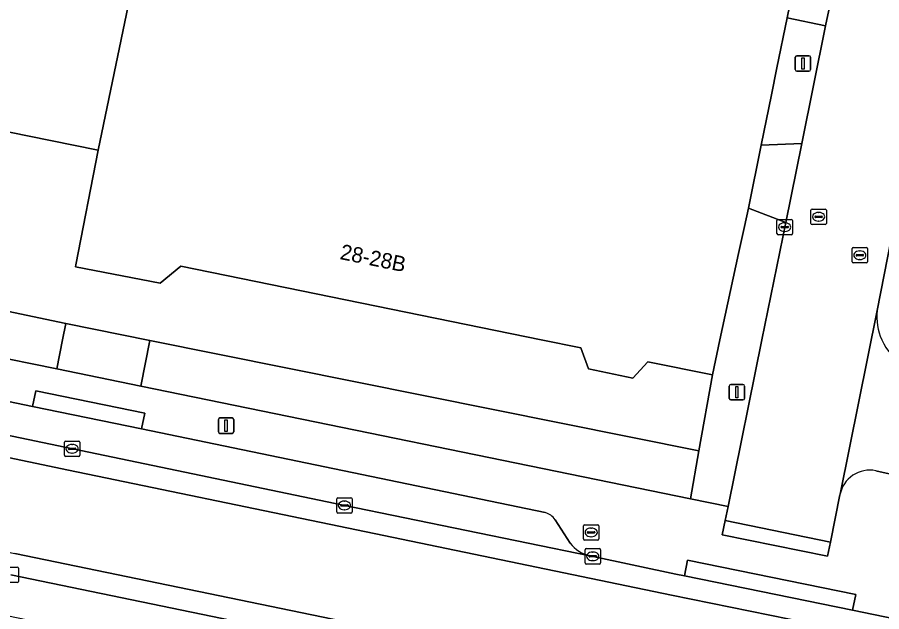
# Model space of a CAD drawing. Extents: x 157692 to 159674, y 381452 to 383291.
# Drawn here: x 158340.3 to 158396.5, y 382732.3 to 382771 of the extents above; entities that cross this region are included whole.
import ezdxf

# ---------------------------------------------------------------- set-up
doc = ezdxf.new("R2010")
doc.units = 0
for name, color, linetype in [('IMGEO_Brandkraan', 7, 'Continuous'), ('IMGEO_Erf', 7, 'Continuous'), ('IMGEO_Groenvoorziening', 7, 'Continuous'), ('IMGEO_Kolk', 7, 'Continuous'), ('IMGEO_Lichtmast', 7, 'Continuous'), ('IMGEO_Pand', 7, 'Continuous'), ('IMGEO_Pand_nummerreeks', 7, 'Continuous'), ('IMGEO_Parkeervlak_open', 7, 'Continuous'), ('IMGEO_Rijbaan_lokaal_gesloten', 7, 'Continuous'), ('IMGEO_Rijbaan_lokaal_open', 7, 'Continuous'), ('IMGEO_Rioolput', 7, 'Continuous'), ('IMGEO_Voetpad_open', 7, 'Continuous')]:
    doc.layers.add(name, color=color, linetype=linetype)

msp = doc.modelspace()

# ---------------------------------------------------------------- linework, layer by layer
at = {"layer": 'IMGEO_Brandkraan'}
for p, q in [((158377.098, 382737.049), (158377.098, 382737.901)), ((158377.173, 382737.975), (158378.025, 382737.975)), ((158378.099, 382737.901), (158378.099, 382737.049)), ((158377.357, 382737.469), (158377.357, 382737.481)), ((158377.795, 382737.432), (158377.397, 382737.432)), ((158377.4, 382737.518), (158377.798, 382737.518)), ((158377.586, 382737.755), (158377.611, 382737.755)), ((158377.841, 382737.481), (158377.841, 382737.469)), ((158378.025, 382736.975), (158377.173, 382736.975)), ((158377.609, 382737.195), (158377.584, 382737.195))]:
    msp.add_line(p, q, dxfattribs=at)
for points in [[(158377.098, 382737.049), (158377.098, 382737.901)], [(158377.173, 382737.975), (158378.025, 382737.975)], [(158378.099, 382737.901), (158378.099, 382737.049)], [(158378.025, 382736.975), (158377.173, 382736.975)]]:
    msp.add_lwpolyline(points, dxfattribs=at)
for centre, radius, start, end in [((158377.175, 382737.899), 0.0765, 91.552, 178.448), ((158377.175, 382737.899), 0.0765, 91.552, 178.448), ((158378.023, 382737.899), 0.0765, 1.552, 88.448), ((158378.023, 382737.899), 0.0765, 1.552, 88.448), ((158377.397, 382737.478), 0.0403, 85.8775, 175.7526), ((158377.394, 382737.468), 0.0366, 178.938, 274.7102), ((158377.798, 382737.475), 0.043, 264.8664, 352.4533), ((158377.802, 382737.48), 0.0386, 1.7309, 96.639), ((158377.175, 382737.051), 0.0765, 181.552, 268.448), ((158377.175, 382737.051), 0.0765, 181.552, 268.448), ((158378.023, 382737.051), 0.0765, 271.552, 358.448), ((158378.023, 382737.051), 0.0765, 271.552, 358.448)]:
    msp.add_arc(centre, radius, start, end, dxfattribs=at)
for centre, major_axis, ratio, start_param, end_param in [((158377.585, 382737.475), (-0.387, 0.002), 0.722429, 4.712389, 7.853982), ((158377.61, 382737.475), (-0.39, 0.002), 0.717154, 1.570796, 4.712389)]:
    msp.add_ellipse(centre, major_axis=major_axis, ratio=ratio, start_param=start_param, end_param=end_param, dxfattribs=at)
at = {"layer": 'IMGEO_Erf'}
msp.add_lwpolyline([(158311.236, 382757.814), (158343.425, 382751.064), (158348.885, 382749.964), (158384.605, 382742.77), (158385.482, 382747.727), (158381.274, 382748.573), (158380.318, 382747.508), (158377.433, 382748.109), (158376.919, 382749.473), (158374.341, 382750), (158350.915, 382754.789), (158349.575, 382753.678), (158344.049, 382754.738), (158344.077, 382754.876), (158345.531, 382762.328), (158340.943, 382763.265), (158303.363, 382770.942)], dxfattribs=at)
at = {"layer": 'IMGEO_Groenvoorziening'}
msp.add_lwpolyline([(158286.114, 382762.567), (158285.596, 382760.049), (158289.999, 382759.104), (158306.276, 382755.584), (158310.619, 382754.703), (158332.233, 382750.285), (158333.622, 382750), (158338.125, 382749.076), (158342.849, 382748.107), (158343.218, 382750), (158343.425, 382751.064), (158311.236, 382757.814), (158306.919, 382758.708)], close=True, dxfattribs=at)
at = {"layer": 'IMGEO_Kolk'}
for p, q in [((158389.685, 382756.903), (158389.685, 382757.755)), ((158389.76, 382757.829), (158390.612, 382757.829)), ((158390.173, 382757.609), (158390.198, 382757.609)), ((158390.686, 382757.755), (158390.686, 382756.903)), ((158389.944, 382757.323), (158389.944, 382757.335)), ((158390.382, 382757.286), (158389.984, 382757.286)), ((158389.987, 382757.372), (158390.385, 382757.372)), ((158390.196, 382757.049), (158390.171, 382757.049)), ((158390.428, 382757.335), (158390.428, 382757.323)), ((158390.612, 382756.829), (158389.76, 382756.829)), ((158343.339, 382742.487), (158343.339, 382743.339)), ((158343.414, 382743.413), (158344.266, 382743.413)), ((158343.598, 382742.907), (158343.598, 382742.919)), ((158344.036, 382742.87), (158343.638, 382742.87)), ((158343.641, 382742.956), (158344.039, 382742.956)), ((158343.827, 382743.193), (158343.852, 382743.193)), ((158344.082, 382742.919), (158344.082, 382742.907)), ((158344.34, 382743.339), (158344.34, 382742.487)), ((158344.266, 382742.413), (158343.414, 382742.413)), ((158343.85, 382742.633), (158343.825, 382742.633)), ((158361.047, 382738.803), (158361.047, 382739.655)), ((158361.122, 382739.729), (158361.974, 382739.729)), ((158361.535, 382739.509), (158361.56, 382739.509)), ((158362.048, 382739.655), (158362.048, 382738.803)), ((158361.306, 382739.223), (158361.306, 382739.235)), ((158361.744, 382739.186), (158361.346, 382739.186)), ((158361.349, 382739.272), (158361.747, 382739.272)), ((158361.558, 382738.949), (158361.533, 382738.949)), ((158361.79, 382739.235), (158361.79, 382739.223)), ((158361.974, 382738.729), (158361.122, 382738.729)), ((158377.203, 382735.493), (158377.203, 382736.345)), ((158377.278, 382736.419), (158378.13, 382736.419)), ((158377.691, 382736.199), (158377.716, 382736.199)), ((158378.204, 382736.345), (158378.204, 382735.493)), ((158377.462, 382735.913), (158377.462, 382735.925)), ((158377.9, 382735.876), (158377.502, 382735.876)), ((158377.505, 382735.962), (158377.903, 382735.962)), ((158377.714, 382735.639), (158377.689, 382735.639)), ((158377.946, 382735.925), (158377.946, 382735.913)), ((158339.419, 382735.218), (158340.271, 382735.218)), ((158340.345, 382735.144), (158340.345, 382734.292)), ((158378.13, 382735.419), (158377.278, 382735.419)), ((158340.271, 382734.218), (158339.419, 382734.218))]:
    msp.add_line(p, q, dxfattribs=at)
for points in [[(158389.685, 382756.903), (158389.685, 382757.755)], [(158389.76, 382757.829), (158390.612, 382757.829)], [(158390.686, 382757.755), (158390.686, 382756.903)], [(158390.612, 382756.829), (158389.76, 382756.829)], [(158343.339, 382742.487), (158343.339, 382743.339)], [(158343.414, 382743.413), (158344.266, 382743.413)], [(158344.34, 382743.339), (158344.34, 382742.487)], [(158344.266, 382742.413), (158343.414, 382742.413)], [(158361.047, 382738.803), (158361.047, 382739.655)], [(158361.122, 382739.729), (158361.974, 382739.729)], [(158362.048, 382739.655), (158362.048, 382738.803)], [(158361.974, 382738.729), (158361.122, 382738.729)], [(158377.203, 382735.493), (158377.203, 382736.345)], [(158377.278, 382736.419), (158378.13, 382736.419)], [(158378.204, 382736.345), (158378.204, 382735.493)], [(158339.419, 382735.218), (158340.271, 382735.218)], [(158340.345, 382735.144), (158340.345, 382734.292)], [(158378.13, 382735.419), (158377.278, 382735.419)], [(158340.271, 382734.218), (158339.419, 382734.218)]]:
    msp.add_lwpolyline(points, dxfattribs=at)
for centre, radius, start, end in [((158389.762, 382757.753), 0.0765, 91.552, 178.448), ((158389.762, 382757.753), 0.0765, 91.552, 178.448), ((158390.61, 382757.753), 0.0765, 1.552, 88.448), ((158390.61, 382757.753), 0.0765, 1.552, 88.448), ((158389.984, 382757.332), 0.0403, 85.8775, 175.7526), ((158389.981, 382757.322), 0.0366, 178.938, 274.7102), ((158390.385, 382757.329), 0.043, 264.8664, 352.4533), ((158390.389, 382757.334), 0.0386, 1.7309, 96.639), ((158389.762, 382756.905), 0.0765, 181.552, 268.448), ((158389.762, 382756.905), 0.0765, 181.552, 268.448), ((158390.61, 382756.905), 0.0765, 271.552, 358.448), ((158390.61, 382756.905), 0.0765, 271.552, 358.448), ((158343.416, 382743.337), 0.0765, 91.552, 178.448), ((158343.416, 382743.337), 0.0765, 91.552, 178.448), ((158343.638, 382742.916), 0.0403, 85.8775, 175.7526), ((158343.635, 382742.906), 0.0366, 178.938, 274.7102), ((158344.039, 382742.913), 0.043, 264.8664, 352.4533), ((158344.043, 382742.918), 0.0386, 1.7309, 96.639), ((158344.264, 382743.337), 0.0765, 1.552, 88.448), ((158344.264, 382743.337), 0.0765, 1.552, 88.448), ((158343.416, 382742.489), 0.0765, 181.552, 268.448), ((158343.416, 382742.489), 0.0765, 181.552, 268.448), ((158344.264, 382742.489), 0.0765, 271.552, 358.448), ((158344.264, 382742.489), 0.0765, 271.552, 358.448), ((158361.124, 382739.653), 0.0765, 91.552, 178.448), ((158361.124, 382739.653), 0.0765, 91.552, 178.448), ((158361.972, 382739.653), 0.0765, 1.552, 88.448), ((158361.972, 382739.653), 0.0765, 1.552, 88.448), ((158361.346, 382739.232), 0.0403, 85.8775, 175.7526), ((158361.343, 382739.222), 0.0366, 178.938, 274.7102), ((158361.747, 382739.229), 0.043, 264.8664, 352.4533), ((158361.751, 382739.234), 0.0386, 1.7309, 96.639), ((158361.124, 382738.805), 0.0765, 181.552, 268.448), ((158361.124, 382738.805), 0.0765, 181.552, 268.448), ((158361.972, 382738.805), 0.0765, 271.552, 358.448), ((158361.972, 382738.805), 0.0765, 271.552, 358.448), ((158377.28, 382736.343), 0.0765, 91.552, 178.448), ((158377.28, 382736.343), 0.0765, 91.552, 178.448), ((158378.128, 382736.343), 0.0765, 1.552, 88.448), ((158378.128, 382736.343), 0.0765, 1.552, 88.448), ((158377.502, 382735.922), 0.0403, 85.8775, 175.7526), ((158377.499, 382735.912), 0.0366, 178.938, 274.7102), ((158377.903, 382735.919), 0.043, 264.8664, 352.4533), ((158377.907, 382735.924), 0.0386, 1.7309, 96.639), ((158340.269, 382735.142), 0.0765, 1.552, 88.448), ((158340.269, 382735.142), 0.0765, 1.552, 88.448), ((158377.28, 382735.495), 0.0765, 181.552, 268.448), ((158377.28, 382735.495), 0.0765, 181.552, 268.448), ((158378.128, 382735.495), 0.0765, 271.552, 358.448), ((158378.128, 382735.495), 0.0765, 271.552, 358.448), ((158340.269, 382734.294), 0.0765, 271.552, 358.448), ((158340.269, 382734.294), 0.0765, 271.552, 358.448)]:
    msp.add_arc(centre, radius, start, end, dxfattribs=at)
for centre, major_axis, ratio, start_param, end_param in [((158390.172, 382757.329), (-0.387, 0.002), 0.722429, 4.712389, 7.853982), ((158390.197, 382757.329), (-0.39, 0.002), 0.717154, 1.570796, 4.712389), ((158343.826, 382742.913), (-0.387, 0.002), 0.722429, 4.712389, 7.853982), ((158343.851, 382742.913), (-0.39, 0.002), 0.717154, 1.570796, 4.712389), ((158361.534, 382739.229), (-0.387, 0.002), 0.722429, 4.712389, 7.853982), ((158361.559, 382739.229), (-0.39, 0.002), 0.717154, 1.570796, 4.712389), ((158377.69, 382735.919), (-0.387, 0.002), 0.722429, 4.712389, 7.853982), ((158377.715, 382735.919), (-0.39, 0.002), 0.717154, 1.570796, 4.712389)]:
    msp.add_ellipse(centre, major_axis=major_axis, ratio=ratio, start_param=start_param, end_param=end_param, dxfattribs=at)
at = {"layer": 'IMGEO_Lichtmast'}
for p, q in [((158390.873, 382767.572), (158390.873, 382768.372)), ((158390.873, 382768.372), (158390.873, 382767.572)), ((158390.973, 382768.472), (158391.763, 382768.472)), ((158391.763, 382768.472), (158390.973, 382768.472)), ((158391.863, 382768.372), (158391.863, 382767.572)), ((158391.863, 382767.572), (158391.863, 382768.372)), ((158391.763, 382767.472), (158390.973, 382767.472)), ((158390.973, 382767.472), (158391.763, 382767.472)), ((158386.579, 382746.19), (158386.579, 382746.99)), ((158386.579, 382746.99), (158386.579, 382746.19)), ((158386.679, 382747.09), (158387.469, 382747.09)), ((158387.469, 382747.09), (158386.679, 382747.09)), ((158387.569, 382746.99), (158387.569, 382746.19)), ((158387.569, 382746.19), (158387.569, 382746.99)), ((158387.469, 382746.09), (158386.679, 382746.09)), ((158386.679, 382746.09), (158387.469, 382746.09)), ((158353.356, 382744.016), (158353.356, 382744.816)), ((158353.356, 382744.816), (158353.356, 382744.016)), ((158353.456, 382744.916), (158354.246, 382744.916)), ((158354.246, 382744.916), (158353.456, 382744.916)), ((158354.346, 382744.816), (158354.346, 382744.016)), ((158354.346, 382744.016), (158354.346, 382744.816)), ((158354.246, 382743.916), (158353.456, 382743.916)), ((158353.456, 382743.916), (158354.246, 382743.916))]:
    msp.add_line(p, q, dxfattribs=at)
for points in [[(158391.293, 382768.347), (158391.443, 382768.347), (158391.443, 382767.597), (158391.293, 382767.597), (158391.293, 382768.347)], [(158386.999, 382746.965), (158387.149, 382746.965), (158387.149, 382746.215), (158386.999, 382746.215), (158386.999, 382746.965)], [(158353.776, 382744.791), (158353.926, 382744.791), (158353.926, 382744.041), (158353.776, 382744.041), (158353.776, 382744.791)]]:
    msp.add_lwpolyline(points, dxfattribs=at)
for centre, start, end in [((158390.973, 382768.372), 90, 180), ((158390.973, 382768.372), 90, 180), ((158391.763, 382768.372), 0, 90), ((158391.763, 382768.372), 360, 90), ((158390.973, 382767.572), 180, 270), ((158390.973, 382767.572), 180, 270), ((158391.763, 382767.572), 270, 0), ((158391.763, 382767.572), 270, 0), ((158386.679, 382746.99), 90, 180), ((158386.679, 382746.99), 90, 180), ((158387.469, 382746.99), 0, 90), ((158387.469, 382746.99), 360, 90), ((158386.679, 382746.19), 180, 270), ((158386.679, 382746.19), 180, 270), ((158387.469, 382746.19), 270, 0), ((158387.469, 382746.19), 270, 0), ((158353.456, 382744.816), 90, 180), ((158353.456, 382744.816), 90, 180), ((158354.246, 382744.816), 0, 90), ((158354.246, 382744.816), 360, 90), ((158353.456, 382744.016), 180, 270), ((158353.456, 382744.016), 180, 270), ((158354.246, 382744.016), 270, 0), ((158354.246, 382744.016), 270, 0)]:
    msp.add_arc(centre, 0.1, start, end, dxfattribs=at)
at = {"layer": 'IMGEO_Pand'}
msp.add_lwpolyline([(158345.531, 382762.328), (158358.912, 382826.723), (158302.095, 382838.24), (158301.22, 382833.959), (158299.935, 382827.667), (158296.795, 382812.295), (158295.545, 382806.175), (158292.473, 382791.134), (158291.143, 382784.62), (158288.95, 382773.885), (158300.414, 382771.544), (158300.613, 382772.514), (158303.562, 382771.912), (158303.363, 382770.942), (158340.943, 382763.265)], close=True, dxfattribs=at)
msp.add_lwpolyline([(158358.912, 382826.723), (158345.531, 382762.328), (158344.077, 382754.876), (158344.049, 382754.738), (158349.575, 382753.678), (158350.915, 382754.789), (158374.341, 382750), (158376.919, 382749.473), (158377.433, 382748.109), (158380.318, 382747.508), (158381.274, 382748.573), (158385.482, 382747.727), (158385.974, 382750), (158387.188, 382755.605), (158387.569, 382757.365), (158387.828, 382758.56), (158388.659, 382762.65), (158389.325, 382765.926), (158389.684, 382767.69), (158390.345, 382770.944), (158391.381, 382776.04)], dxfattribs=at)
at = {"layer": 'IMGEO_Parkeervlak_open'}
for points in [[(158374.61, 382738.759), (158348.357, 382744.199), (158341.265, 382745.654), (158320.444, 382750), (158311.126, 382751.945), (158305.025, 382753.248), (158299.862, 382754.279), (158291.378, 382756.047)], [(158287.461, 382754.641), (158305.798, 382750.851), (158309.877, 382750), (158326.219, 382746.591), (158343.88, 382742.903), (158361.469, 382739.243), (158377.51, 382735.956)], [(158376.242, 382736.767), (158375.253, 382738.3)]]:
    msp.add_lwpolyline(points, dxfattribs=at)
msp.add_lwpolyline([(158348.885, 382749.964), (158348.298, 382746.99), (158384.055, 382739.661), (158384.605, 382742.77)], close=True, dxfattribs=at)
for centre, radius, start, end in [((158374.286, 382737.625), 1.179, 34.9098, 74.0485), ((158378.015, 382738.142), 2.244, 217.8021, 256.9927)]:
    msp.add_arc(centre, radius, start, end, dxfattribs=at)
at = {"layer": 'IMGEO_Rijbaan_lokaal_gesloten'}
for points in [[(158463.875, 382716.719), (158444.16, 382720.803), (158423.028, 382725.148), (158407.123, 382728.4), (158403.252, 382729.209), (158394.326, 382731.044), (158382.834, 382733.392), (158361.186, 382737.872), (158343.594, 382741.532), (158325.933, 382745.221), (158305.512, 382749.481), (158286.514, 382753.477), (158285.272, 382747.593), (158285.776, 382747.487), (158304.042, 382743.672), (158333.512, 382737.467), (158340.109, 382736.112), (158377.384, 382728.396), (158381.689, 382727.511), (158406.698, 382722.405), (158419.936, 382719.65), (158438.474, 382715.86), (158500.282, 382703.174)], [(158464.153, 382718.091), (158444.443, 382722.174), (158423.309, 382726.519), (158407.406, 382729.771), (158403.536, 382730.58), (158394.607, 382732.415), (158383.66, 382734.647), (158383.102, 382734.766), (158377.734, 382735.912), (158377.51, 382735.956), (158361.469, 382739.243), (158343.88, 382742.903), (158326.219, 382746.591)], [(158325.933, 382745.221), (158343.594, 382741.532), (158361.186, 382737.872), (158382.834, 382733.392), (158394.326, 382731.044), (158403.252, 382729.209), (158407.123, 382728.4), (158423.028, 382725.148), (158444.16, 382720.803), (158463.875, 382716.719)]]:
    msp.add_lwpolyline(points, dxfattribs=at)
at = {"layer": 'IMGEO_Rijbaan_lokaal_open'}
for points in [[(158393.264, 382772.481), (158392.847, 382770.428), (158391.292, 382762.766), (158390.25, 382757.634), (158388.7, 382750), (158386.5, 382739.16), (158386.313, 382738.238), (158393.156, 382736.842), (158393.783, 382739.926), (158393.787, 382739.957), (158396.206, 382751.901), (158398.472, 382763.495), (158401.978, 382780.836)], [(158396.206, 382751.901), (158393.787, 382739.957), (158393.783, 382739.926)], [(158396.114, 382741.482), (158398.234, 382741.002)], [(158500.282, 382703.174), (158438.474, 382715.86), (158419.936, 382719.65), (158406.698, 382722.405), (158381.689, 382727.511), (158377.384, 382728.396), (158340.109, 382736.112)], [(158339.841, 382734.719), (158377.101, 382727.025), (158381.426, 382726.161), (158386.391, 382725.17), (158398.722, 382722.595), (158406.413, 382721.034), (158418.211, 382718.61), (158429.771, 382716.221), (158444.31, 382713.255), (158500, 382701.803)]]:
    msp.add_lwpolyline(points, dxfattribs=at)
for points in [[(158386.313, 382738.238), (158386.126, 382737.317), (158392.969, 382735.921), (158393.156, 382736.842)], [(158394.607, 382732.415), (158394.813, 382733.434), (158383.866, 382735.666), (158383.66, 382734.647)]]:
    msp.add_lwpolyline(points, close=True, dxfattribs=at)
for centre, radius, start, end in [((158399.831, 382751.483), 3.649, 173.4233, 203.9829), ((158399.837, 382751.479), 3.652, 203.8815, 240.2089), ((158395.724, 382739.542), 1.979, 78.6431, 168.8051)]:
    msp.add_arc(centre, radius, start, end, dxfattribs=at)
at = {"layer": 'IMGEO_Rioolput'}
for p, q in [((158391.894, 382757.574), (158391.894, 382758.426)), ((158391.969, 382758.5), (158392.821, 382758.5)), ((158392.382, 382758.28), (158392.407, 382758.28)), ((158392.895, 382758.426), (158392.895, 382757.574)), ((158392.821, 382757.5), (158391.969, 382757.5)), ((158392.153, 382757.994), (158392.153, 382758.006)), ((158392.591, 382757.957), (158392.193, 382757.957)), ((158392.196, 382758.043), (158392.594, 382758.043)), ((158392.405, 382757.72), (158392.38, 382757.72)), ((158392.637, 382758.006), (158392.637, 382757.994)), ((158394.573, 382755.076), (158394.573, 382755.928)), ((158394.648, 382756.002), (158395.5, 382756.002)), ((158395.574, 382755.928), (158395.574, 382755.076)), ((158394.832, 382755.496), (158394.832, 382755.508)), ((158395.27, 382755.459), (158394.872, 382755.459)), ((158394.875, 382755.545), (158395.273, 382755.545)), ((158395.061, 382755.782), (158395.086, 382755.782)), ((158395.316, 382755.508), (158395.316, 382755.496)), ((158395.5, 382755.002), (158394.648, 382755.002)), ((158395.084, 382755.222), (158395.059, 382755.222))]:
    msp.add_line(p, q, dxfattribs=at)
for points in [[(158391.894, 382757.574), (158391.894, 382758.426)], [(158391.969, 382758.5), (158392.821, 382758.5)], [(158392.895, 382758.426), (158392.895, 382757.574)], [(158392.821, 382757.5), (158391.969, 382757.5)], [(158394.573, 382755.076), (158394.573, 382755.928)], [(158394.648, 382756.002), (158395.5, 382756.002)], [(158395.574, 382755.928), (158395.574, 382755.076)], [(158395.5, 382755.002), (158394.648, 382755.002)]]:
    msp.add_lwpolyline(points, dxfattribs=at)
for centre, radius, start, end in [((158391.971, 382758.424), 0.0765, 91.552, 178.448), ((158391.971, 382758.424), 0.0765, 91.552, 178.448), ((158392.819, 382758.424), 0.0765, 1.552, 88.448), ((158392.819, 382758.424), 0.0765, 1.552, 88.448), ((158391.971, 382757.576), 0.0765, 181.552, 268.448), ((158391.971, 382757.576), 0.0765, 181.552, 268.448), ((158392.193, 382758.003), 0.0403, 85.8775, 175.7526), ((158392.19, 382757.993), 0.0366, 178.938, 274.7102), ((158392.594, 382758), 0.043, 264.8664, 352.4533), ((158392.598, 382758.005), 0.0386, 1.7309, 96.639), ((158392.819, 382757.576), 0.0765, 271.552, 358.448), ((158392.819, 382757.576), 0.0765, 271.552, 358.448), ((158394.65, 382755.926), 0.0765, 91.552, 178.448), ((158394.65, 382755.926), 0.0765, 91.552, 178.448), ((158395.498, 382755.926), 0.0765, 1.552, 88.448), ((158395.498, 382755.926), 0.0765, 1.552, 88.448), ((158394.872, 382755.505), 0.0403, 85.8775, 175.7526), ((158394.869, 382755.495), 0.0366, 178.938, 274.7102), ((158395.273, 382755.502), 0.043, 264.8664, 352.4533), ((158395.277, 382755.507), 0.0386, 1.7309, 96.639), ((158394.65, 382755.078), 0.0765, 181.552, 268.448), ((158394.65, 382755.078), 0.0765, 181.552, 268.448), ((158395.498, 382755.078), 0.0765, 271.552, 358.448), ((158395.498, 382755.078), 0.0765, 271.552, 358.448)]:
    msp.add_arc(centre, radius, start, end, dxfattribs=at)
for centre, major_axis, ratio, start_param, end_param in [((158392.381, 382758), (-0.387, 0.002), 0.722429, 4.712389, 7.853982), ((158392.406, 382758), (-0.39, 0.002), 0.717154, 1.570796, 4.712389), ((158395.06, 382755.502), (-0.387, 0.002), 0.722429, 4.712389, 7.853982), ((158395.085, 382755.502), (-0.39, 0.002), 0.717154, 1.570796, 4.712389)]:
    msp.add_ellipse(centre, major_axis=major_axis, ratio=ratio, start_param=start_param, end_param=end_param, dxfattribs=at)
at = {"layer": 'IMGEO_Voetpad_open'}
for points in [[(158392.847, 382770.428), (158393.264, 382772.481), (158393.891, 382775.522), (158391.381, 382776.04), (158390.345, 382770.944)], [(158392.847, 382770.428), (158390.345, 382770.944), (158389.684, 382767.69), (158389.325, 382765.926), (158388.659, 382762.65), (158391.292, 382762.766)], [(158391.292, 382762.766), (158388.659, 382762.65), (158387.828, 382758.56), (158390.25, 382757.634)], [(158388.7, 382750), (158390.25, 382757.634), (158387.828, 382758.56), (158387.569, 382757.365), (158387.188, 382755.605), (158385.974, 382750), (158385.482, 382747.727), (158384.605, 382742.77), (158384.055, 382739.661), (158386.5, 382739.16)], [(158343.425, 382751.064), (158343.218, 382750), (158342.849, 382748.107), (158348.298, 382746.99), (158348.885, 382749.964)], [(158341.265, 382745.654), (158348.357, 382744.199), (158348.565, 382745.218), (158341.473, 382746.673)]]:
    msp.add_lwpolyline(points, close=True, dxfattribs=at)
for points in [[(158398.022, 382748.309), (158398.394, 382750), (158398.431, 382750.167), (158400.466, 382760.043), (158401.073, 382762.998), (158398.472, 382763.495), (158396.206, 382751.901)], [(158393.783, 382739.926), (158393.156, 382736.842), (158392.969, 382735.921), (158386.126, 382737.317), (158386.313, 382738.238), (158386.5, 382739.16), (158384.055, 382739.661), (158348.298, 382746.99), (158342.849, 382748.107), (158338.125, 382749.076), (158333.622, 382750), (158332.233, 382750.285), (158310.619, 382754.703), (158306.276, 382755.584), (158289.999, 382759.104), (158285.596, 382760.049), (158283.095, 382760.586), (158283.053, 382760.382), (158282.721, 382758.768), (158273.871, 382760.642), (158274.47, 382763.04)], [(158291.378, 382756.047), (158299.862, 382754.279), (158305.025, 382753.248), (158311.126, 382751.945), (158320.444, 382750), (158341.265, 382745.654), (158341.473, 382746.673), (158348.565, 382745.218), (158348.357, 382744.199), (158374.61, 382738.759)], [(158253.957, 382750), (158266.093, 382747.426), (158334.026, 382733.218), (158376.584, 382724.417), (158380.914, 382723.533), (158398.18, 382720.008), (158398.722, 382722.595), (158386.391, 382725.17), (158381.426, 382726.161), (158377.101, 382727.025), (158339.841, 382734.719)], [(158398.234, 382741.002), (158396.114, 382741.482)], [(158375.253, 382738.3), (158376.242, 382736.767)], [(158377.51, 382735.956), (158377.734, 382735.912), (158383.102, 382734.766), (158383.66, 382734.647), (158383.866, 382735.666), (158394.813, 382733.434), (158394.607, 382732.415), (158403.536, 382730.58), (158407.406, 382729.771), (158423.309, 382726.519), (158444.443, 382722.174), (158464.153, 382718.091), (158483.659, 382714.217), (158499.065, 382710.996), (158500, 382710.803), (158512.285, 382708.263), (158512.493, 382709.282), (158521.083, 382707.535), (158521.503, 382709.6), (158514.106, 382711.083), (158514.743, 382714.177)]]:
    msp.add_lwpolyline(points, dxfattribs=at)
for centre, radius, start, end in [((158399.831, 382751.483), 3.649, 173.4233, 203.9829), ((158399.837, 382751.479), 3.652, 203.8815, 240.2089), ((158395.724, 382739.542), 1.979, 78.6431, 168.8051), ((158374.286, 382737.625), 1.179, 34.9098, 74.0485), ((158378.015, 382738.142), 2.244, 217.8021, 256.9927)]:
    msp.add_arc(centre, radius, start, end, dxfattribs=at)

# ---------------------------------------------------------------- texts
at = {"layer": 'IMGEO_Pand_nummerreeks'}
msp.add_text('28-28B', height=1, rotation=348.4434, dxfattribs=at).set_placement((158361.21, 382755.257))

doc.saveas('drawing.dxf')
